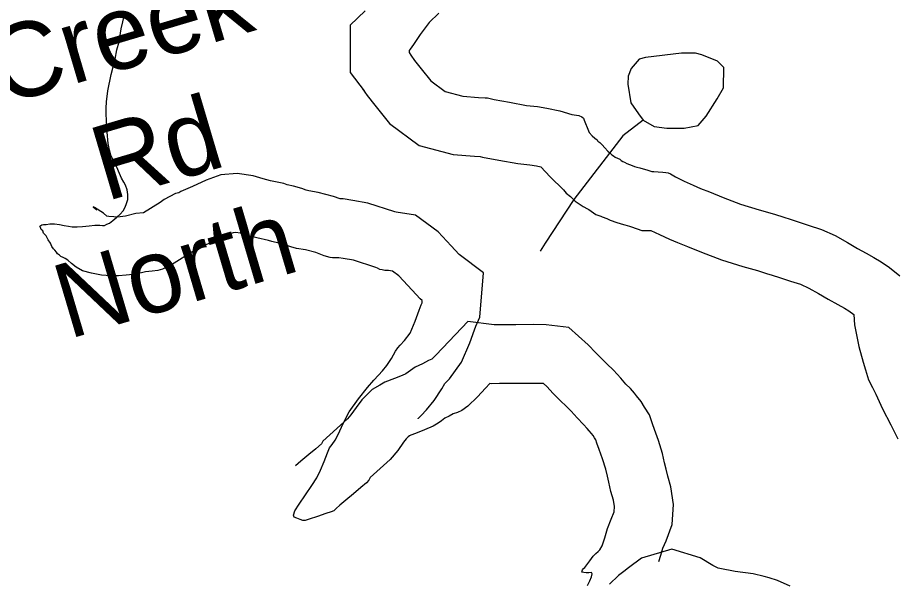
# Model space of a CAD drawing. Extents: x 1662474 to 1856135, y 779280 to 917889.
# Drawn here: x 1741697 to 1742817, y 795076 to 795797 of the extents above; entities that cross this region are included whole.
import ezdxf

# ---------------------------------------------------------------- set-up
doc = ezdxf.new("R2010")
doc.units = 0
for name, color, linetype in [('Exist Hydrographic Lake Shore', 7, 'Continuous'), ('Exist Hydrographic Misc Water Feature', 7, 'Continuous'), ('Exist Hydrographic Pond Under 1500 Sq Ft', 7, 'Continuous'), ('Exist Road Secondary Type 51 Label', 7, 'Continuous'), ('Old_Level_44', 7, 'Continuous')]:
    doc.layers.add(name, color=color, linetype=linetype)

msp = doc.modelspace()

# ---------------------------------------------------------------- linework, layer by layer
at = {"layer": 'Exist Hydrographic Lake Shore'}
for points in [[(1741748.2, 795495.6), (1741746.8, 795497.4), (1741744.9, 795500.1), (1741743.2, 795501.6), (1741741.1, 795504.8), (1741739.4, 795509), (1741736.5, 795513.2), (1741733.6, 795518.2), (1741730.6, 795521.6), (1741729.4, 795524.8), (1741727.5, 795526.6), (1741726.5, 795528.9), (1741725.8, 795530.8), (1741728.4, 795532.3), (1741730.4, 795532.9), (1741733.6, 795532.9), (1741738.5, 795533.6), (1741744.4, 795533.6), (1741750.6, 795532.9), (1741756.6, 795531.6), (1741762.4, 795530.5), (1741767.1, 795529.7), (1741773.2, 795529.7), (1741780, 795530.2), (1741788.6, 795531.3), (1741796, 795532.1), (1741800, 795532.1), (1741802.4, 795532.1), (1741805.8, 795531.6), (1741808.4, 795531.6), (1741811.2, 795533.1), (1741814.4, 795534.7), (1741818.9, 795538.1), (1741824.1, 795542.1), (1741828.4, 795546.2), (1741832.2, 795550.2), (1741834.4, 795554.9), (1741836.2, 795559.6), (1741837.8, 795564.9), (1741838.2, 795570.9), (1741837, 795577.2), (1741835.1, 795582.8), (1741832.8, 795586.9), (1741829.9, 795591.9), (1741827.2, 795597.9), (1741823.9, 795605.8), (1741819.9, 795614.2), (1741816.5, 795621.3), (1741814.4, 795627.6), (1741812.9, 795636.2), (1741811.5, 795650.7), (1741810.8, 795665.1), (1741810.5, 795674.3), (1741810.5, 795681.1), (1741810.8, 795689.3), (1741812.6, 795703.4), (1741816.8, 795724.2), (1741821.8, 795743.6), (1741824.1, 795755.7), (1741826.8, 795765.9), (1741829.6, 795782.4), (1741833.6, 795800.3)], [(1742234.9, 795802.4), (1742222.5, 795790.3), (1742211.2, 795775.1), (1742202.4, 795762.2), (1742198.4, 795756.5), (1742196.8, 795754.9), (1742196.8, 795752), (1742199.1, 795748.9)], [(1742199.1, 795748.9), (1742203.9, 795742.1), (1742212.2, 795731.3), (1742224.4, 795716.1), (1742242.8, 795702.4), (1742265.6, 795696.4), (1742285.5, 795694.8), (1742294.1, 795694.2), (1742296.8, 795694.2), (1742305.2, 795692.4), (1742325.1, 795688.8), (1742346.6, 795684.8), (1742360.9, 795683.2), (1742372.6, 795681.4), (1742389.2, 795678), (1742404.6, 795673.3), (1742413.4, 795672), (1742417.2, 795670.1), (1742419.4, 795668.3), (1742420.4, 795665.9), (1742422, 795661.8), (1742424.1, 795656.5), (1742426.8, 795650.2), (1742430.6, 795646), (1742433.9, 795642.8), (1742436.8, 795640.8), (1742437.8, 795639.2), (1742440.1, 795637.3), (1742443.2, 795634.4), (1742446.6, 795630.8), (1742450.4, 795626.3), (1742453.2, 795623.9), (1742455.6, 795621.6), (1742457.8, 795620.2), (1742460, 795618.9), (1742462.6, 795617.6), (1742465.6, 795616.1), (1742467.6, 795614.5), (1742469.5, 795613.2), (1742471.9, 795612.4), (1742474.8, 795610.8), (1742478.1, 795609.5), (1742481.6, 795607.9), (1742484.5, 795606.9), (1742487.6, 795606.1), (1742491.2, 795605.3), (1742495.5, 795603.8), (1742500, 795602.4), (1742504.1, 795601.1), (1742506.5, 795600.3), (1742509.1, 795600.3), (1742514.6, 795600.1), (1742520.4, 795599.5), (1742524.6, 795599.2), (1742527.5, 795598.8), (1742530.4, 795597.4), (1742536.8, 795593.5), (1742547.8, 795588), (1742559.5, 795583), (1742568.8, 795578.8), (1742580, 795574.3), (1742597.6, 795567.2), (1742619.9, 795558.6), (1742643.5, 795551.5), (1742663.2, 795546), (1742675.2, 795542.1), (1742683.1, 795539.7), (1742693.1, 795536.2), (1742706.2, 795532.1), (1742723.2, 795526.6), (1742740.6, 795518.7), (1742756.4, 795510), (1742769.2, 795502.4), (1742780.2, 795496.1), (1742790, 795490.9), (1742799.1, 795485.1), (1742809.9, 795477.8), (1742823.2, 795467.2)], [(1742079.8, 795160.4), (1742069.2, 795156.8), (1742064.2, 795155.2), (1742061.1, 795155.2), (1742057.8, 795156.5), (1742053.5, 795158.1), (1742050.1, 795159.6), (1742049.2, 795162.2), (1742051.1, 795167.5), (1742056.4, 795175.9), (1742064.8, 795188), (1742072.6, 795200.1), (1742079.2, 795209.5), (1742084, 795219.5), (1742088.4, 795230.5), (1742092.9, 795241.6), (1742095.5, 795248.1), (1742098.6, 795252), (1742102.4, 795257.6), (1742106.8, 795265.7), (1742112.2, 795278), (1742120.4, 795293.8), (1742132.2, 795310.3), (1742144, 795324.8), (1742151.9, 795334.4), (1742157.8, 795340.8), (1742162.8, 795346), (1742168.5, 795353.1), (1742174.5, 795362), (1742179.5, 795371.2), (1742182.6, 795375.6), (1742185.5, 795379.1), (1742191.2, 795384.8), (1742198.1, 795394.3), (1742204.6, 795409.5), (1742209.9, 795423.7), (1742212.2, 795430.5), (1742213.4, 795433.1), (1742213.6, 795436), (1742210.8, 795438.1), (1742205.8, 795443.4), (1742195.2, 795454.9), (1742183.8, 795467.2), (1742175.5, 795473.3), (1742170.6, 795474.1), (1742166.1, 795474.1), (1742162.4, 795474.9), (1742159.5, 795475.6), (1742156.6, 795477.2), (1742154.5, 795478), (1742126, 795487.2), (1742112.9, 795489.6), (1742107.4, 795490.4), (1742103.6, 795490.4), (1742101.5, 795490.1), (1742099.1, 795490.1), (1742096, 795490.9), (1742088.6, 795493), (1742077.9, 795496.9), (1742064.8, 795500.3), (1742053, 795502.4), (1742045.9, 795504.2), (1742042, 795505.6), (1742038, 795506.9), (1742030.6, 795509), (1742021.8, 795511.1), (1742017.5, 795512.4), (1742002.4, 795515.8), (1741990.2, 795518.9), (1741981.9, 795521.6), (1741975.5, 795522.4), (1741972.4, 795522.1), (1741966.4, 795520), (1741951.6, 795513.2), (1741936.8, 795506.4), (1741929.6, 795503.2), (1741927.2, 795502.4), (1741924.6, 795501.1), (1741922.2, 795499.2), (1741893.6, 795481.4), (1741889.2, 795479.1), (1741882.1, 795475.9), (1741876.1, 795474.1), (1741869.2, 795473.3), (1741860.4, 795472.5), (1741848.2, 795469.6), (1741835.9, 795468.1), (1741826, 795467.2), (1741816.5, 795467.5), (1741804.4, 795468.3), (1741791.6, 795470.7), (1741780.2, 795473.6), (1741771.9, 795478.2), (1741766.1, 795483.2), (1741761.6, 795487.2), (1741758, 795489.6), (1741755.4, 795490.9), (1741752.5, 795491.9), (1741750.6, 795493.5), (1741748.2, 795495.6)], [(1742424.4, 795072.5), (1742427.5, 795078.2), (1742429.6, 795083.5), (1742430.6, 795087.2), (1742429.6, 795089.1), (1742426, 795088.5), (1742422.8, 795088.5), (1742419.9, 795088.8), (1742417.2, 795089.3), (1742418.1, 795092.2), (1742419.6, 795094), (1742421.2, 795095.1), (1742423.6, 795098.5), (1742427.5, 795104), (1742431.8, 795109.8), (1742435.1, 795113.2), (1742438, 795115.6), (1742440.4, 795117.9), (1742443.2, 795122.9), (1742446.4, 795133.1), (1742450.1, 795145.2), (1742454.9, 795156.8), (1742458.5, 795166.4), (1742459, 795173), (1742457.8, 795181.2), (1742454.2, 795192.4), (1742451.6, 795204.2), (1742449.9, 795211.9), (1742447.8, 795220.8), (1742443.8, 795233.7), (1742439.4, 795246), (1742436.5, 795253.9), (1742435.1, 795258.1), (1742433.5, 795260.7), (1742431.8, 795263.6), (1742429.4, 795266.4), (1742426.8, 795269.6), (1742424.1, 795272.8), (1742419.4, 795277.5), (1742411.5, 795286.1), (1742403.6, 795294.8), (1742397.1, 795301.1), (1742390.2, 795307.7), (1742380.8, 795317.1), (1742372.6, 795326.1), (1742368.5, 795329.8), (1742366.4, 795330), (1742354.9, 795330.2), (1742333.5, 795330), (1742312.2, 795330), (1742302.4, 795329.4), (1742300, 795329.8), (1742294.5, 795323.9), (1742284, 795312.9), (1742271.9, 795301.1), (1742264, 795295.6), (1742258.8, 795293.2), (1742253.2, 795291.1), (1742248, 795288.2), (1742242.5, 795285.6), (1742238, 795282.5), (1742234.1, 795279.3), (1742227.5, 795275.6), (1742216.5, 795270.9), (1742205.2, 795266.4), (1742199.1, 795264.1), (1742197.4, 795263.1), (1742195.5, 795262), (1742193.1, 795259.6), (1742189.8, 795255.2), (1742182.4, 795244.7), (1742172.6, 795232.9), (1742147.2, 795210.1), (1742145.6, 795206.9), (1742142.5, 795203.2), (1742135.1, 795197.2), (1742126, 795189.1), (1742116, 795181.2), (1742108.4, 795174.9), (1742103.6, 795170.4)], [(1742103.6, 795170.4), (1742100.8, 795167.5), (1742097.4, 795166.2), (1742090.8, 795164.1), (1742079.8, 795160.4)]]:
    msp.add_lwpolyline(points, dxfattribs=at)
at = {"layer": 'Exist Hydrographic Misc Water Feature'}
msp.add_lwpolyline([(1742495.7, 795665.9), (1742469.7, 795646.1), (1742406.9, 795564.6), (1742370.4, 795508.8), (1742364.3, 795498.9)], dxfattribs=at)
at = {"layer": 'Exist Hydrographic Pond Under 1500 Sq Ft'}
msp.add_lwpolyline([(1742495.7, 795665.9), (1742509.6, 795657.8), (1742525.6, 795655.7), (1742547.8, 795655.5), (1742565.6, 795659.3), (1742575.9, 795671.2), (1742590, 795693.1), (1742598, 795707), (1742598.4, 795733.1), (1742590.4, 795741.1), (1742570.5, 795749.3), (1742562.5, 795751.4), (1742544.5, 795751.5), (1742498.4, 795745.9), (1742490.4, 795743.9), (1742480.3, 795732), (1742476.2, 795722), (1742476, 795712), (1742479.9, 795688.1), (1742489.7, 795673.9), (1742495.7, 795665.9)], dxfattribs=at)
at = {"layer": 'Old_Level_44'}
for points in [[(1742141, 795805.4), (1742121.8, 795786.9), (1742121.8, 795726.7), (1742139.4, 795703.5)], [(1742137.6, 795706), (1742143.5, 795697.5), (1742153.3, 795684.9), (1742171.8, 795661.7), (1742209.6, 795633.6), (1742253, 795622.1), (1742280.1, 795620), (1742287.6, 795619.5), (1742290.6, 795618.9), (1742311.5, 795615), (1742335.8, 795610.6), (1742351.1, 795608.9), (1742359.3, 795607.6), (1742365.1, 795606.4), (1742376.8, 795593.7), (1742393.8, 795577.1), (1742397.4, 795572.8), (1742402.7, 795568.4), (1742408.8, 795562.4), (1742419.1, 795555.9), (1742424.3, 795552.9), (1742426, 795552.1), (1742435.2, 795545.7), (1742441.6, 795543.5), (1742443.1, 795542.6), (1742449.2, 795540.3), (1742453.3, 795538.4), (1742462, 795535.2), (1742470.6, 795533), (1742470.6, 795533), (1742472, 795532.5), (1742478.1, 795530.7), (1742480.6, 795529.9), (1742494, 795525.3), (1742505.4, 795525.3), (1742516.3, 795519.9), (1742529.3, 795514.3), (1742539.3, 795509.8), (1742552.1, 795504.7), (1742570, 795497.5), (1742595.5, 795487.6), (1742622.7, 795479.4), (1742641.5, 795474.2), (1742652.7, 795470.5), (1742660.1, 795468.3), (1742669.5, 795465.1), (1742683.3, 795460.7), (1742696.1, 795456.5), (1742707, 795451.6), (1742719.3, 795444.8), (1742731.6, 795437.6), (1742743.8, 795430.6), (1742752.2, 795426.1), (1742757.9, 795422.5), (1742764.2, 795418.2), (1742765.2, 795405), (1742770.5, 795377), (1742776.4, 795357.3), (1742779.2, 795347.4), (1742783.1, 795334.6), (1742788.3, 795324.7), (1742792.3, 795316.4), (1742801.1, 795297.8), (1742811.5, 795277.2), (1742820.5, 795259.5)], [(1742208.5, 795285.1), (1742208.5, 795285.2), (1742212.4, 795289.3), (1742219.1, 795296.4), (1742228.8, 795308.4), (1742238.7, 795323.1), (1742242.4, 795329.9), (1742248.5, 795336), (1742263.8, 795357.1), (1742274.3, 795381.7), (1742280.5, 795398.3), (1742282.2, 795403.3), (1742287.1, 795414.6), (1742292, 795471.3), (1742260.6, 795494.6), (1742250.4, 795505.7), (1742233.8, 795523.5), (1742205.1, 795544.6), (1742180.2, 795548.5), (1742178.5, 795549.1), (1742144.3, 795560.1), (1742125, 795563.6), (1742112.9, 795565.4), (1742109.1, 795565.4), (1742100.2, 795568.6), (1742080.8, 795573.6), (1742068.9, 795575.8), (1742067.2, 795576.2), (1742065.7, 795576.7), (1742060.1, 795578.6), (1742049.5, 795581.6), (1742041.3, 795583.5), (1742036.9, 795584.9), (1742020, 795588.7), (1742010.8, 795591.1), (1741998, 795595.1), (1741977.3, 795597.8), (1741956.6, 795596.1), (1741938.1, 795589.5), (1741920.3, 795581.3), (1741905.8, 795574.7), (1741902.9, 795573.4), (1741899, 795572.2), (1741884.2, 795564.8), (1741879.1, 795560.7), (1741858, 795547.6), (1741848.2, 795546.7), (1741834.9, 795543.5), (1741828.1, 795542.7), (1741823.9, 795542.3), (1741820, 795542.4), (1741813.8, 795542.9), (1741811.4, 795543.3), (1741807.1, 795547.1), (1741795.4, 795554.7), (1741793.8, 795555.5), (1741798.3, 795551.5)], [(1742515.6, 795102.9), (1742518.1, 795111.1), (1742520.8, 795119.8), (1742524.7, 795129.4), (1742532.5, 795150.1), (1742534.4, 795175.8), (1742531, 795198.1), (1742526.8, 795211.7), (1742524.8, 795220.8), (1742522.9, 795228.9), (1742520.1, 795240.6), (1742514.9, 795257.4), (1742509.9, 795271.4), (1742507.4, 795278.4), (1742503.6, 795289.9), (1742497.4, 795299.9), (1742493, 795307.2), (1742487.2, 795314.2), (1742484.4, 795317.6), (1742479.5, 795323.5), (1742473.6, 795329.3), (1742467, 795336.6), (1742457.6, 795347), (1742449.1, 795355.2), (1742442.6, 795361.4), (1742435, 795369), (1742425.5, 795379.4), (1742400.8, 795401.5), (1742371.6, 795404.9), (1742355.3, 795405.3), (1742333.1, 795405), (1742310.1, 795405), (1742305.2, 795404.7), (1742271.8, 795409.1), (1742240.1, 795375.6), (1742230.7, 795365.7), (1742225.8, 795360.9), (1742221.6, 795359.3), (1742213.8, 795355), (1742204.7, 795350.7), (1742192.7, 795342.4), (1742192.6, 795342.3), (1742187.9, 795340.3), (1742178.1, 795336.3), (1742166.1, 795331.8), (1742159.4, 795327.8), (1742149.7, 795322.2), (1742136.5, 795309.1), (1742129.2, 795299.5), (1742122.7, 795290.2), (1742118.3, 795284.9), (1742086.8, 795256.5), (1742084.9, 795252.9), (1742077.8, 795246.6), (1742068.9, 795239.5), (1742058.6, 795231), (1742052, 795224.8)], [(1742682.9, 795071.6), (1742667.1, 795078.9), (1742656.3, 795082.2), (1742650, 795083.9), (1742635.8, 795087.2), (1742613, 795090.4), (1742593.3, 795093.9), (1742591.1, 795094.4), (1742584.4, 795098), (1742568.4, 795107.6), (1742532.1, 795118.5), (1742493.5, 795107.2), (1742476.8, 795094.9), (1742470.9, 795090.3), (1742464.1, 795084.9), (1742452.4, 795074)]]:
    msp.add_lwpolyline(points, dxfattribs=at)

# ---------------------------------------------------------------- texts
at = {"layer": 'Exist Road Secondary Type 51 Label'}
for s, p in [(' Creek', (1741644.5, 795674.7)), (' Rd', (1741776.1, 795552)), (' North', (1741728.5, 795376.3))]:
    msp.add_text(s, height=95, rotation=16.5249, dxfattribs=at).set_placement(p)

doc.saveas('drawing.dxf')
